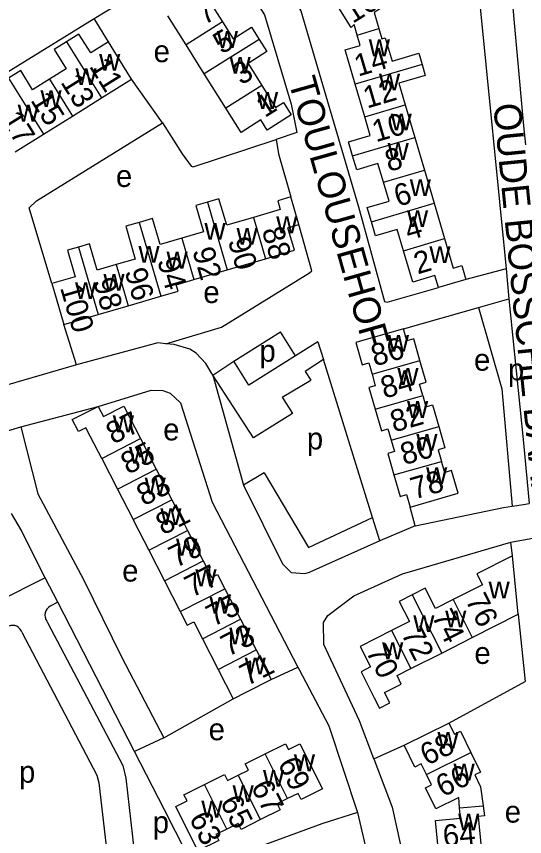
# Model space of a CAD drawing. Extents: x 157768 to 159790, y 387230 to 389604.
# Drawn here: x 159007.4 to 159100.2, y 387942.4 to 388092.2 of the extents above; entities that cross this region are included whole.
import ezdxf

# ---------------------------------------------------------------- set-up
doc = ezdxf.new("R2010")
doc.units = 0
for name, color, linetype in [('BLT_Basislijn', 7, 'Continuous'), ('BLT_Bebouwing', 7, 'Continuous'), ('BLT_Centroide', 7, 'Continuous'), ('BLT_Huisnummer', 7, 'Continuous'), ('BLT_Huisnummer_ tussenligend', 7, 'Continuous'), ('BLT_Onderverdeling_panden', 7, 'Continuous'), ('BLT_Straatnaam', 7, 'Continuous')]:
    doc.layers.add(name, color=color, linetype=linetype)

msp = doc.modelspace()

# ---------------------------------------------------------------- linework, layer by layer
at = {"layer": 'BLT_Basislijn'}
for p, q in [((159021.61, 388091.82), (159031.54, 388097.88)), ((159091.7, 388097.64), (159096.84, 388046.05)), ((158987.89, 388071.05), (159021.61, 388091.82)), ((159024.22, 388087.52), (159021.61, 388091.82)), ((159034.11, 388072.73), (159028.45, 388080.74)), ((159096.84, 388046.05), (159089.5, 388044.14)), ((159096.84, 388046.05), (159097.35, 388040.59)), ((159091.78, 388039), (159097.35, 388040.59)), ((159078.09, 388035.09), (159091.78, 388039)), ((159091.78, 388039), (159096.04, 388024.18)), ((159018.4, 388028.52), (159016.1, 388035.9)), ((159047.11, 388029.23), (159055.63, 388034.56)), ((159058.37, 388030.18), (159055.63, 388034.56)), ((159062.44, 388032.73), (159058.37, 388030.18)), ((159062.44, 388032.73), (159063.48, 388029.54)), ((159049.85, 388024.85), (159047.11, 388029.23)), ((159058.37, 388030.18), (159049.85, 388024.85)), ((159063.48, 388029.54), (159060.14, 388027.35)), ((159072.46, 388000.66), (159063.48, 388029.54)), ((159018.4, 388028.52), (158991.18, 388020.64)), ((159060.14, 388027.35), (159061.18, 388025.75)), ((159050.69, 388015.19), (159043.28, 388026.66)), ((159055.96, 388022.61), (159061.18, 388025.75)), ((159096.04, 388024.18), (159097.93, 388002.7)), ((159055.96, 388022.61), (159057.81, 388019.65)), ((159008.2, 388017.19), (159022.35, 388020.96)), ((159057.81, 388019.65), (159050.69, 388015.19)), ((159002.96, 388015.65), (159008.2, 388017.19)), ((159052.69, 388008.8), (159048.89, 388006.55)), ((159052.69, 388008.8), (159060.76, 387995.2)), ((159080.25, 387999.14), (159079.34, 388002.57)), ((159060.76, 387995.2), (159072.46, 388000.66)), ((159073.77, 387996.41), (159072.46, 388000.66)), ((159080.25, 387999.14), (159073.77, 387996.41)), ((159073.77, 387996.41), (159061.01, 387990.69)), ((159098.02, 387993.68), (159097.72, 387996.17)), ((159012.67, 387989.62), (159012.43, 387990.07)), ((159012.67, 387989.62), (158981.84, 387974.16)), ((159014.99, 387985.18), (159012.67, 387989.62)), ((159014.99, 387985.18), (159013.57, 387984.47)), ((159029, 387957.94), (159014.99, 387985.18)), ((159099.06, 387982.97), (159100.31, 387970.69)), ((159053.96, 387971.08), (159058.83, 387973.31)), ((159086.4, 387963.09), (159100.31, 387970.69)), ((159034.34, 387960.42), (159047.01, 387967.51)), ((159034.34, 387960.42), (159029, 387957.94)), ((159072.71, 387956.56), (159078.2, 387959.04))]:
    msp.add_line(p, q, dxfattribs=at)
for points in [[(159067.96, 388132.08), (159045.15, 388117.74), (159044.78, 388116.92), (159059.35, 388093.23), (159069.9, 388057.42), (159074.64, 388040.12), (159075.12, 388040.01), (159084.5, 388042.66)], [(159038.15, 388102.04), (159044.48, 388105.38), (159052.7, 388092.49), (159057.59, 388076.14), (159058.61, 388071), (159054.88, 388069.7)], [(159100.88, 388105.2), (159100, 388104.85), (159098.37, 388103.16), (159097.88, 388102.09), (159097.57, 388099.2), (159100, 388072.22), (159100.37, 388068.74)], [(159013.91, 388043.38), (159009.75, 388057.21), (159011.06, 388058.48), (159034.11, 388072.73)], [(159034.11, 388072.73), (159037.71, 388067.1), (159039.34, 388064.81), (159039.68, 388064.71), (159054.88, 388069.7)], [(159054.88, 388069.7), (159055.28, 388067.08), (159057.53, 388059.21)], [(159034.72, 388032.4), (159044.85, 388035.43), (159060.91, 388045.32), (159061.37, 388045.74), (159059, 388054.16)], [(159097.35, 388040.59), (159100, 388014.32), (159101.05, 388003.2)], [(159034.72, 388032.4), (159033.22, 388032.54), (159018.4, 388028.52)], [(159039.07, 388031.42), (159036.21, 388032.27), (159034.72, 388032.4)], [(159043.28, 388026.66), (159041.98, 388028.78), (159040.25, 388030.7), (159039.07, 388031.42)], [(159043.28, 388026.66), (159047.11, 388029.23)], [(159043.28, 388026.66), (159048.89, 388006.55)], [(159022.35, 388020.96), (159032.04, 388023.89), (159034.14, 388023.87), (159035.5, 388023.34), (159037.38, 388021.6), (159043.17, 388003.48), (159058.83, 387973.31)], [(159008.2, 388017.19), (159011.35, 388004.99), (159019.69, 387989.3), (159026.67, 387975.09), (159034.34, 387960.42)], [(159048.89, 388006.55), (159056.01, 387992.22), (159057.57, 387990.58), (159060.11, 387990.42), (159061.01, 387990.69)], [(159080.25, 387999.14), (159096.35, 388002.47), (159097.93, 388002.7)], [(159097.93, 388002.7), (159100, 388003), (159101.05, 388003.2)], [(159012.43, 387990.07), (159008.37, 387998.27), (159006.54, 388001.37)], [(159072.71, 387956.56), (159070.09, 387963.5), (159063.56, 387977.43), (159063.47, 387981.46), (159064.26, 387982.74), (159069.05, 387986.34), (159077.93, 387990.39), (159097.72, 387996.17)], [(159097.72, 387996.17), (159100, 387996.56), (159101.72, 387996.86)], [(159013.57, 387984.47), (159013.26, 387984.23), (159012.99, 387983.94), (159012.8, 387983.59), (159012.67, 387983.22), (159012.63, 387982.82), (159012.66, 387982.43), (159012.77, 387982.05), (159012.96, 387981.7), (159013.11, 387981.5)], [(159008.42, 387979.68), (159008.28, 387980.03), (159008.07, 387980.33), (159007.8, 387980.59), (159007.49, 387980.78), (159007.13, 387980.9), (159006.77, 387980.94), (159006.4, 387980.9), (159006.04, 387980.78), (159005.71, 387980.58)], [(159013.11, 387981.5), (159026.85, 387955.34), (159027.38, 387953.04), (159029.24, 387936.97)], [(159008.42, 387979.68), (159022.12, 387953.59), (159022.44, 387952.19), (159024.28, 387936.4)], [(159058.83, 387973.31), (159059.06, 387972.88), (159064.46, 387962.62), (159069.7, 387946.78)], [(159039.97, 387936.18), (159038.48, 387939.33), (159034.43, 387947.24), (159029, 387957.94)], [(159072.71, 387956.56), (159076.01, 387947.74), (159079.48, 387931.99), (159082.56, 387906.96), (159083.35, 387905.4), (159084.7, 387903.67), (159087.35, 387902.64), (159095.91, 387902.96), (159100, 387903.6), (159101.21, 387903.73), (159106.96, 387905.46)], [(159069.7, 387946.78), (159063.19, 387944.72), (159039.97, 387936.18)], [(159069.7, 387946.78), (159072.15, 387936.3), (159074.34, 387915.19)]]:
    msp.add_lwpolyline(points, dxfattribs=at)
at = {"layer": 'BLT_Bebouwing'}
for p, q in [((159038.39, 388086.99), (159035.04, 388092.3)), ((159041.73, 388081.68), (159038.39, 388086.99)), ((159045.65, 388075.44), (159041.73, 388081.68)), ((159022.97, 388077.32), (159028.45, 388080.74)), ((159071.02, 388073.86), (159069.26, 388079.83)), ((159017.65, 388073.99), (159022.97, 388077.32)), ((159078.4, 388076.04), (159080.16, 388070.06)), ((159012.36, 388070.69), (159017.65, 388073.99)), ((159007.18, 388067.46), (159012.36, 388070.69)), ((159080.16, 388070.06), (159081.92, 388064.08)), ((159081.92, 388064.08), (159083.69, 388058.07)), ((159059, 388054.16), (159057.53, 388059.21)), ((159083.69, 388058.07), (159085.6, 388051.6)), ((159045.91, 388045.88), (159052.91, 388047.93)), ((159039.83, 388044.11), (159045.91, 388045.88)), ((159089.5, 388044.14), (159084.5, 388042.66)), ((159027.84, 388039.33), (159033.76, 388041.06)), ((159022.35, 388037.73), (159027.84, 388039.33)), ((159016.1, 388035.9), (159022.35, 388037.73)), ((159030.07, 388015.09), (159032.94, 388009.49)), ((159022.99, 388011.46), (159025.86, 388005.86)), ((159032.94, 388009.49), (159035.81, 388003.9)), ((159025.86, 388005.86), (159028.73, 388000.27)), ((159038.68, 387998.3), (159041.55, 387992.71)), ((159031.6, 387994.67), (159034.47, 387989.08)), ((159099.06, 387982.97), (159098.02, 387993.68)), ((159034.47, 387989.08), (159037.33, 387983.48)), ((159045.46, 387987.65), (159048.33, 387982.06)), ((159090.66, 387978.73), (159099.06, 387982.97)), ((159048.33, 387982.06), (159051.19, 387976.46)), ((159041.38, 387978.49), (159044.25, 387972.9)), ((159085.08, 387975.9), (159090.66, 387978.73)), ((159051.19, 387976.46), (159053.96, 387971.08)), ((159079.43, 387973.05), (159085.08, 387975.9)), ((159044.25, 387972.9), (159047.01, 387967.51)), ((159078.2, 387959.04), (159086.4, 387963.09))]:
    msp.add_line(p, q, dxfattribs=at)
for points in [[(159045.11, 388098.63), (159046.52, 388096.39), (159043.13, 388094.26), (159045.07, 388091.19)], [(159072.26, 388098.84), (159075.07, 388094.36), (159072.74, 388092.9), (159073.61, 388089.96)], [(159069.65, 388088.79), (159069.09, 388090.71), (159068.55, 388090.14), (159065.68, 388094.7)], [(159045.07, 388091.19), (159047, 388088.11), (159050.35, 388090.22), (159051.76, 388087.98)], [(159024.22, 388087.52), (159020.99, 388085.51), (159018.83, 388088.97), (159016.57, 388087.56)], [(159069.26, 388079.83), (159067.43, 388086.06), (159070.21, 388086.88), (159069.65, 388088.79)], [(159073.61, 388089.96), (159074.17, 388088.07), (159074.76, 388088.25), (159076.01, 388084.03), (159080.89, 388085.47), (159081.49, 388083.43)], [(159016.57, 388087.56), (159014.32, 388086.15), (159016.52, 388082.63), (159013.45, 388080.72)], [(159028.45, 388080.74), (159026.86, 388083.28), (159024.22, 388087.52)], [(159051.76, 388087.98), (159053.16, 388085.75), (159049.72, 388083.58), (159052.24, 388079.58)], [(159081.49, 388083.43), (159082.09, 388081.4), (159077.24, 388079.97), (159078.4, 388076.04)], [(159013.45, 388080.72), (159010.38, 388078.8), (159008.21, 388082.28), (159005.99, 388080.89)], [(159052.24, 388079.58), (159054.75, 388075.57), (159056.18, 388076.47), (159057.61, 388074.18), (159053.23, 388071.43), (159052.07, 388073.27), (159048.45, 388070.99), (159045.65, 388075.44)], [(159068.81, 388066.71), (159068.06, 388069.25), (159072.04, 388070.42), (159071.02, 388073.86)], [(159074.45, 388061.88), (159073.43, 388065.32), (159069.56, 388064.18), (159068.81, 388066.71)], [(159072.24, 388054.69), (159071.49, 388057.26), (159075.46, 388058.43), (159074.45, 388061.88)], [(159050.71, 388055.46), (159045.82, 388054.04), (159044.41, 388058.87), (159042.29, 388058.25)], [(159057.53, 388059.21), (159055.13, 388058.51), (159055.6, 388056.89), (159050.71, 388055.46)], [(159042.29, 388058.25), (159040.18, 388057.63), (159041.57, 388052.86), (159037.61, 388051.7)], [(159029.82, 388054.56), (159027.37, 388053.85), (159029.12, 388047.86), (159025.64, 388046.84)], [(159037.61, 388051.7), (159033.65, 388050.54), (159032.26, 388055.27), (159029.82, 388054.56)], [(159052.91, 388047.93), (159058.2, 388049.47), (159057, 388053.58), (159059, 388054.16)], [(159078.09, 388049.39), (159076.95, 388053.28), (159073, 388052.12), (159072.24, 388054.69)], [(159085.6, 388051.6), (159087.18, 388046.23), (159088.75, 388046.69), (159089.5, 388044.14)], [(159018.74, 388050.06), (159016.73, 388049.47), (159018.15, 388044.61), (159013.91, 388043.38)], [(159025.64, 388046.84), (159022.17, 388045.83), (159020.76, 388050.65), (159018.74, 388050.06)], [(159084.5, 388042.66), (159083.85, 388044.86), (159079.78, 388043.66), (159078.09, 388049.39)], [(159033.76, 388041.06), (159036.94, 388041.99), (159036.6, 388043.16), (159039.83, 388044.11)], [(159013.91, 388043.38), (159014.7, 388040.7), (159016.1, 388035.9)], [(159078.09, 388035.09), (159069.4, 388032.6), (159070.56, 388028.57), (159071.76, 388028.91), (159072.36, 388026.82)], [(159081.11, 388029.33), (159079.97, 388033.29), (159078.71, 388032.93), (159078.09, 388035.09)], [(159081.61, 388022.93), (159081.01, 388025.02), (159082.24, 388025.38), (159081.35, 388028.48), (159081.11, 388029.33)], [(159072.36, 388026.82), (159072.96, 388024.72), (159071.8, 388024.39), (159072.93, 388020.44)], [(159081.61, 388022.93), (159082.19, 388020.9), (159083.42, 388021.26), (159084.56, 388017.27)], [(159022.99, 388011.46), (159022.41, 388012.6), (159020.12, 388017.05), (159018.74, 388016.34), (159017.62, 388018.54), (159022.35, 388020.96)], [(159022.35, 388020.96), (159023.31, 388019.09), (159027.04, 388021), (159030.07, 388015.09)], [(159072.93, 388020.44), (159074.06, 388016.5), (159075.26, 388016.85), (159075.85, 388014.77)], [(159084.56, 388017.27), (159085.68, 388013.36), (159084.45, 388013), (159085.04, 388010.91)], [(159075.85, 388014.77), (159076.45, 388012.69), (159075.24, 388012.34), (159076.37, 388008.42)], [(159079.34, 388002.57), (159088.08, 388005.08), (159086.89, 388009.24), (159085.63, 388008.88), (159085.04, 388010.91)], [(159076.37, 388008.42), (159077.49, 388004.5), (159078.68, 388004.85), (159079.34, 388002.57)], [(159035.81, 388003.9), (159037.81, 388000), (159038.68, 387998.3)], [(159028.73, 388000.27), (159028.87, 388000), (159031.6, 387994.67)], [(159098.02, 387993.68), (159091.5, 387990.38), (159092.52, 387988.36), (159087.16, 387985.65)], [(159041.55, 387992.71), (159043.09, 387989.7), (159044.13, 387990.24), (159045.46, 387987.65)], [(159087.16, 387985.65), (159083.95, 387984.03), (159082.08, 387987.73), (159079.7, 387986.52)], [(159079.7, 387986.52), (159077.33, 387985.32), (159079.19, 387981.64), (159075.92, 387979.99)], [(159037.33, 387983.48), (159038.62, 387980.97), (159039.8, 387981.58), (159041.38, 387978.49)], [(159075.92, 387979.99), (159070.2, 387977.1), (159072.09, 387973.36), (159070.35, 387972.48), (159072.76, 387967.72), (159073.72, 387965.82), (159075.62, 387966.78), (159074.65, 387968.68), (159077.7, 387970.22), (159076.92, 387971.77), (159079.43, 387973.05)], [(159047.01, 387967.51), (159049.51, 387968.8), (159053.96, 387971.08)], [(159086.4, 387963.09), (159087.4, 387961.07), (159088.5, 387961.61), (159090.41, 387957.74)], [(159052.85, 387957.49), (159056.57, 387959.34), (159057.11, 387958.26), (159059.19, 387959.3), (159063.29, 387951.09), (159059.41, 387949.15), (159058.85, 387950.27), (159056.93, 387949.31)], [(159082.29, 387953.74), (159081.34, 387955.66), (159080.16, 387955.08), (159078.2, 387959.04)], [(159047.94, 387953.59), (159049.78, 387954.5), (159049.2, 387955.66), (159052.09, 387957.11), (159052.85, 387957.49)], [(159090.41, 387957.74), (159092.18, 387954.15), (159091.11, 387953.62), (159092.18, 387951.46), (159092.65, 387948)], [(159041.79, 387951.89), (159042.49, 387952.24), (159045.43, 387953.7), (159045.98, 387952.6), (159047.94, 387953.59)], [(159088.35, 387947.6), (159088.18, 387949.48), (159084.02, 387947.43), (159082.13, 387951.26), (159083.24, 387951.81), (159082.29, 387953.74)], [(159045.86, 387943.73), (159043.83, 387942.72), (159044.36, 387941.66), (159040.55, 387939.76), (159036.51, 387947.85), (159038.57, 387948.88), (159038.01, 387950), (159041.79, 387951.89)], [(159056.93, 387949.31), (159055.02, 387948.35), (159055.57, 387947.25), (159052, 387945.47)], [(159092.65, 387948), (159092.9, 387946.17), (159091.75, 387946.06), (159092.36, 387939.76)], [(159084.58, 387939.01), (159083.97, 387945.28), (159088.52, 387945.73), (159088.35, 387947.6)], [(159052, 387945.47), (159048.43, 387943.68), (159047.89, 387944.75), (159045.86, 387943.73)]]:
    msp.add_lwpolyline(points, dxfattribs=at)
at = {"layer": 'BLT_Onderverdeling_panden'}
for p, q in [((159045.07, 388091.19), (159038.39, 388086.99)), ((159069.65, 388088.79), (159073.61, 388089.96)), ((159016.57, 388087.56), (159022.97, 388077.32)), ((159051.76, 388087.98), (159041.73, 388081.68)), ((159081.49, 388083.43), (159069.26, 388079.83)), ((159005.99, 388080.89), (159012.36, 388070.69)), ((159013.45, 388080.72), (159017.65, 388073.99)), ((159052.24, 388079.58), (159045.65, 388075.44)), ((159071.02, 388073.86), (159078.4, 388076.04)), ((159068.81, 388066.71), (159080.16, 388070.06)), ((159074.45, 388061.88), (159081.92, 388064.08)), ((159042.29, 388058.25), (159045.91, 388045.88)), ((159072.24, 388054.69), (159083.69, 388058.07)), ((159029.82, 388054.56), (159033.76, 388041.06)), ((159050.71, 388055.46), (159052.91, 388047.93)), ((159037.61, 388051.7), (159039.83, 388044.11)), ((159078.09, 388049.39), (159085.6, 388051.6)), ((159018.74, 388050.06), (159022.35, 388037.73)), ((159025.64, 388046.84), (159027.84, 388039.33)), ((159072.36, 388026.82), (159081.11, 388029.33)), ((159072.93, 388020.44), (159081.61, 388022.93)), ((159075.85, 388014.77), (159084.56, 388017.27)), ((159022.99, 388011.46), (159030.07, 388015.09)), ((159076.37, 388008.42), (159085.04, 388010.91)), ((159025.86, 388005.86), (159032.94, 388009.49)), ((159028.73, 388000.27), (159035.81, 388003.9)), ((159031.6, 387994.67), (159038.68, 387998.3)), ((159034.47, 387989.08), (159041.55, 387992.71)), ((159037.33, 387983.48), (159045.46, 387987.65)), ((159079.7, 387986.52), (159085.08, 387975.9)), ((159087.16, 387985.65), (159090.66, 387978.73)), ((159041.38, 387978.49), (159048.33, 387982.06)), ((159075.92, 387979.99), (159079.43, 387973.05)), ((159044.25, 387972.9), (159051.19, 387976.46)), ((159056.93, 387949.31), (159052.85, 387957.49)), ((159082.29, 387953.74), (159090.41, 387957.74)), ((159052, 387945.47), (159047.94, 387953.59)), ((159045.86, 387943.73), (159041.79, 387951.89)), ((159088.35, 387947.6), (159092.65, 387948))]:
    msp.add_line(p, q, dxfattribs=at)

# ---------------------------------------------------------------- texts
at = {"layer": 'BLT_Centroide'}
for s, p in [('w', (159044.01, 388086.44)), ('w', (159071.76, 388084.91)), ('e', (159032.47, 388083.83)), ('w', (159022.52, 388082.27)), ('w', (159046.34, 388081.72)), ('w', (159018.2, 388079.64)), ('w', (159073.62, 388078.66)), ('w', (159011.81, 388075.62)), ('w', (159051.34, 388075.28)), ('w', (159007.66, 388072.98)), ('w', (159075.76, 388071.38)), ('w', (159075.2, 388065.97)), ('e', (159025.59, 388061.03)), ('w', (159079.24, 388059.38)), ('w', (159054.86, 388052.59)), ('w', (159078.75, 388053.72)), ('w', (159041.75, 388051.38)), ('w', (159047.61, 388050.47)), ('w', (159029.7, 388047.2)), ('w', (159082.83, 388047.12)), ('w', (159034.83, 388046.12)), ('w', (159023.3, 388042.08)), ('w', (159018.12, 388040.55)), ('e', (159041.55, 388039.83)), ('w', (159075.26, 388030.94)), ('p', (159051.8, 388029.11)), ('e', (159090.98, 388027.47)), ('p', (159097.18, 388025.7)), ('w', (159076.98, 388024.88)), ('w', (159078.75, 388018.84)), ('w', (159025.02, 388016.22)), ('e', (159034.22, 388014.74)), ('p', (159060.46, 388013.09)), ('w', (159080.45, 388012.84)), ('w', (159027.97, 388010.47)), ('w', (159082.23, 388006.75)), ('w', (159030.84, 388004.88)), ('w', (159033.7, 387999.28)), ('w', (159036.57, 387993.69)), ('e', (159026.73, 387988.95)), ('w', (159040.1, 387988.09)), ('w', (159093.64, 387985.86)), ('w', (159042.68, 387983.06)), ('w', (159079.89, 387979.72)), ('w', (159085.72, 387980.58)), ('w', (159046.29, 387977.47)), ('w', (159074.2, 387974.77)), ('e', (159091.05, 387973.91)), ('w', (159049.1, 387972)), ('e', (159042.52, 387959.97)), ('w', (159084.3, 387958.41)), ('w', (159058.08, 387954.31)), ('p', (159007.89, 387952.21)), ('w', (159087.24, 387952.59)), ('w', (159052.44, 387951.48)), ('w', (159046.89, 387948.66)), ('w', (159041.19, 387945.83)), ('e', (159096.59, 387944.92)), ('w', (159088.07, 387943.5)), ('p', (159032.31, 387943.01))]:
    msp.add_text(s, height=4, dxfattribs=at).set_placement(p)
at = {"layer": 'BLT_Huisnummer'}
for s, rotation, p in [('5', 32.1542, (159044.95, 388085.17)), ('14', 16.428, (159069.81, 388081.17)), ('11', 301.9859, (159020.62, 388083.08)), ('15', 301.9859, (159009.9, 388076.88)), ('1', 32.1542, (159052.78, 388073.6)), ('10', 16.428, (159073.07, 388069.18)), ('6', 16.428, (159077.06, 388057.39)), ('88', 286.2897, (159052.2, 388053.14)), ('92', 286.2897, (159039.51, 388049.41)), ('2', 16.428, (159080.68, 388045.05)), ('96', 286.2897, (159027.15, 388045.62)), ('100', 286.2897, (159015.36, 388042.65)), ('86', 16.0103, (159072.85, 388028.23)), ('82', 16.0103, (159076.36, 388016.17)), ('87', 27.134, (159025.1, 388013.95)), ('83', 27.134, (159030.68, 388002.67)), ('78', 16.0103, (159080.05, 388003.93)), ('79', 27.134, (159036.56, 387991.39)), ('76', 296.8258, (159089.33, 387985.57)), ('75', 27.134, (159043.38, 387980.63)), ('70', 296.8196, (159071.16, 387976.19)), ('71', 27.134, (159049.55, 387969.81)), ('68', 26.2649, (159082.4, 387955.26)), ('69', 116.5258, (159061.32, 387952.16)), ('63', 296.5257, (159038.88, 387945.75))]:
    msp.add_text(s, height=4, rotation=rotation, dxfattribs=at).set_placement(p)
at = {"layer": 'BLT_Huisnummer_ tussenligend'}
for s, rotation, p in [('16', 32.2062, (159068.84, 388090.8)), ('7', 32.1542, (159041.76, 388090.5)), ('3', 32.1542, (159048.49, 388079.52)), ('13', 301.9859, (159015.39, 388080.16)), ('12', 16.428, (159071.44, 388075.34)), ('17', 301.9859, (159004.5, 388073.38)), ('8', 16.428, (159075.42, 388063.76)), ('4', 16.428, (159079.02, 388051.21)), ('90', 286.2897, (159046, 388051.24)), ('94', 286.2897, (159033.1, 388047.62)), ('98', 286.2897, (159021.39, 388043.84)), ('84', 16.0103, (159074.6, 388022.34)), ('80', 16.0103, (159078.2, 388010.2)), ('85', 27.134, (159027.8, 388008.43)), ('81', 27.134, (159034.19, 387997.35)), ('77', 27.134, (159039.46, 387985.97)), ('74', 296.8196, (159083.2, 387982.64)), ('73', 27.134, (159046.07, 387975.16)), ('72', 296.8196, (159077.6, 387979.45)), ('66', 26.2649, (159085.27, 387949.5)), ('67', 296.5257, (159050.18, 387951.51)), ('65', 296.5257, (159044.54, 387948.73)), ('64', 5.5592, (159085.48, 387940.5))]:
    msp.add_text(s, height=4, rotation=rotation, dxfattribs=at).set_placement(p)
at = {"layer": 'BLT_Straatnaam'}
for s, height, rotation, p in [('TOULOUSEHOF', 4.9999, 285.7241, (159057.06, 388080.38)), ('OUDE BOSSCHE BAAN', 5, 275.6911, (159094.48, 388076.12))]:
    msp.add_text(s, height=height, rotation=rotation, dxfattribs=at).set_placement(p)

doc.saveas('drawing.dxf')
